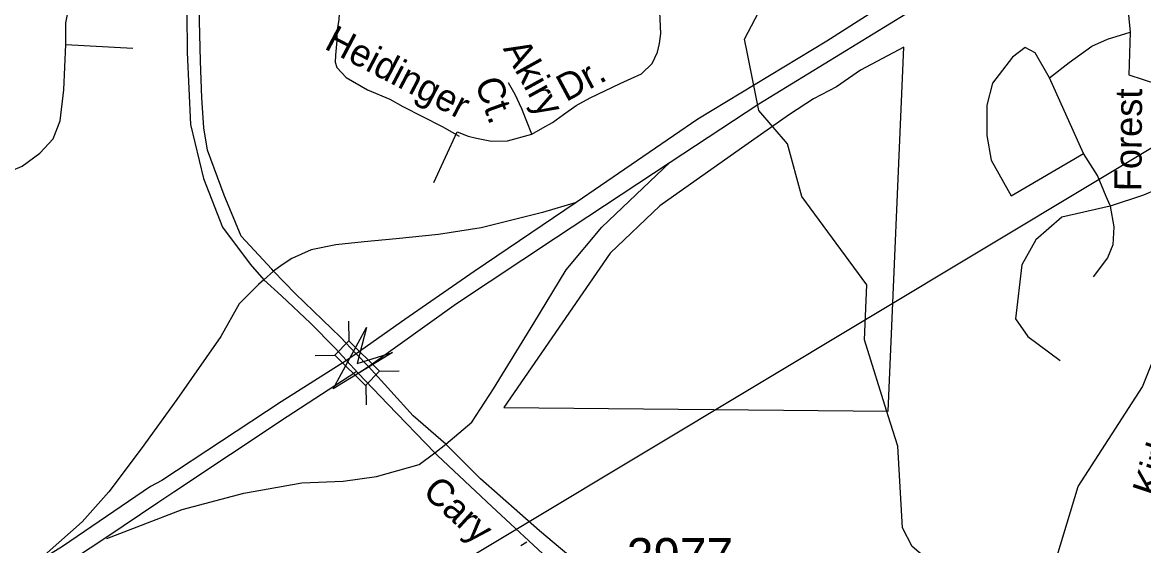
# Model space of a CAD drawing. Extents: x 2001466 to 2224147, y 644118 to 847247.
# Drawn here: x 2066504 to 2070435, y 726812 to 728647 of the extents above; entities that cross this region are included whole.
import ezdxf

# ---------------------------------------------------------------- set-up
doc = ezdxf.new("R2010")
doc.units = 0
for name, color, linetype in [('Exist Boundary Political City Limit New Hole', 7, 'Continuous'), ('Exist Hydrographic Creek Single Shore', 7, 'Continuous'), ('Exist Road Non-System Type 51', 7, 'Continuous'), ('Exist Road Non-System Type 51 Label', 7, 'Continuous'), ('Exist Road Primary Interstate Ramp 1 Lane Attributed', 7, 'Continuous'), ('Exist Road Primary US Divided Attributed', 7, 'Continuous'), ('Exist Road Primary US Ramp 1 Lane  Attributed', 7, 'Continuous'), ('Exist Road Secondary Structure Standard Bridge Attributed CELL', 7, 'Continuous'), ('Exist Road Secondary Structure Standard Bridge CELL', 7, 'Continuous'), ('Exist Road Secondary Type 51 Attributed', 7, 'Continuous'), ('Exist Road Secondary Type 51 Divided Attributed', 7, 'Continuous'), ('Exist Road Secondary Type 51 Label', 7, 'Continuous'), ('Exist Road Secondary Type 51 Number Label', 7, 'Continuous'), ('Exist Utilities Electrical Transmission Line', 7, 'Continuous'), ('Map Preparation Boundary City Limit Buffer Line', 7, 'Continuous')]:
    doc.layers.add(name, color=color, linetype=linetype)

msp = doc.modelspace()

# ---------------------------------------------------------------- linework, layer by layer
at = {"layer": 'Exist Boundary Political City Limit New Hole'}
msp.add_lwpolyline([(2069539, 727283.5), (2069593.8, 728559.6), (2069442.1, 728479.6), (2069358, 728420.6), (2069278, 728378.5), (2069193.8, 728323.8), (2069025.4, 728205.9), (2068739.1, 728003.7), (2068564.6, 727836.9), (2068192, 727296.1), (2069539, 727283.5)], dxfattribs=at)
at = {"layer": 'Exist Hydrographic Creek Single Shore'}
msp.add_line((2069539.5, 727267.2), (2069456, 727533.5), dxfattribs=at)
for points in [[(2069045.3, 728542), (2069036, 728588.4), (2069110, 728731.2), (2069110, 729147.9), (2069084, 729256.7), (2068909.1, 729388.3), (2068917.1, 729463.6), (2069075, 729630.9), (2069092, 729712.6), (2069071.2, 729789.3)], [(2069237.2, 728036.3), (2069185.9, 728221.1), (2069086, 728338), (2069045.3, 728542)], [(2069456, 727533.5), (2069464, 727726.6), (2069237.2, 728036.3)], [(2070024, 726501.3), (2070066, 726559.5), (2070206, 727019.2), (2070431, 727369), (2070551.9, 727670.3)], [(2070024, 726501.3), (2069956.9, 726525.6), (2069623.9, 726808), (2069590.1, 726874.3), (2069573, 727160.1), (2069539.5, 727267.2)]]:
    msp.add_lwpolyline(points, dxfattribs=at)
at = {"layer": 'Exist Road Non-System Type 51'}
for p, q in [((2066656, 728568.9), (2066890.9, 728556.3)), ((2070224, 728187.4), (2070104.6, 728452.8)), ((2067946.6, 728085.6), (2068028.5, 728262.6)), ((2070317.5, 728004.2), (2070304.3, 728036.2))]:
    msp.add_line(p, q, dxfattribs=at)
for points in [[(2070303.6, 728843.6), (2070353.4, 728756.7), (2070378.3, 728708.5), (2070388.2, 728612)], [(2066656, 728568.9), (2066655.9, 728645.7), (2066665.9, 728697.5), (2066687.8, 728739.3), (2066715.6, 728775.2), (2066749.5, 728820.9)], [(2067618.8, 728756.8), (2067617.3, 728714.4), (2067614.4, 728677.8), (2067613, 728655.9), (2067605.7, 728614.9), (2067606.4, 728583.3), (2067602, 728532.1), (2067600.5, 728507.2), (2067606.4, 728488.2), (2067638.6, 728453.1), (2067713.1, 728410.7), (2067792.1, 728377), (2067837.4, 728352.1), (2067974.9, 728281.9), (2068034.8, 728248.2)], [(2068290.2, 728255.3), (2068328.3, 728277.2), (2068361.9, 728296.2), (2068401.4, 728324), (2068445.2, 728354.8), (2068494.9, 728382.6), (2068600.2, 728432.3), (2068638.2, 728449.9), (2068674.8, 728466), (2068711.4, 728502.6), (2068730.4, 728542.1), (2068737.7, 728572.8), (2068742.1, 728607.9), (2068736, 728733.8)], [(2070104.6, 728452.8), (2070174.3, 728505.8), (2070253.9, 728563.7), (2070308.6, 728587.9), (2070388.2, 728612)], [(2070388.2, 728612), (2070383.2, 728462.4), (2070483.3, 728430.1)], [(2066424.3, 728109.9), (2066502.5, 728142.5), (2066565.1, 728188.4), (2066611, 728238.5), (2066636, 728301.1), (2066648.5, 728409.7), (2066656, 728568.9)], [(2070104.6, 728452.8), (2070054.9, 728539.6), (2070020, 728558.9), (2069975.3, 728525.1), (2069905.6, 728433.5), (2069885.7, 728356.3), (2069885.7, 728250.2), (2069900.6, 728163.3), (2069970.3, 728037.9), (2070224, 728187.4)], [(2068290.2, 728255.3), (2068255.2, 728343.1), (2068231.8, 728394.3), (2068208.4, 728435.2)], [(2068028.5, 728262.6), (2068066.5, 728248), (2068095.8, 728240.6), (2068148.4, 728230.4), (2068204, 728231.9), (2068290.2, 728255.3)], [(2070304.3, 728036.2), (2070273.8, 728110.2), (2070224, 728187.4)], [(2070521, 728078.4), (2070434.8, 728041.1), (2070318.2, 728002), (2070148.2, 727963.5), (2070056.6, 727884.3), (2070007.6, 727796.2), (2069986, 727606.8), (2070029.3, 727545.5), (2070142.8, 727460.7)], [(2070318.2, 728002), (2070330.3, 727929.6), (2070326.7, 727866.5), (2070308.6, 727821.4), (2070258.2, 727754.7)]]:
    msp.add_lwpolyline(points, dxfattribs=at)
at = {"layer": 'Exist Road Primary Interstate Ramp 1 Lane Attributed'}
for p, q in [((2067384, 727774.7), (2067349.7, 727744)), ((2067950.2, 727137.6), (2067988.4, 727167.9))]:
    msp.add_line(p, q, dxfattribs=at)
at = {"layer": 'Exist Road Primary US Divided Attributed'}
for points in [[(2068775.4, 728157), (2069086.3, 728360.7), (2069659.1, 728712), (2070118.3, 729004.2), (2070708.4, 729363.4), (2071028.7, 729556), (2071339.6, 729762.9), (2071841.3, 730082.6), (2072180.6, 730297.4), (2072641.3, 730559.5), (2073042.1, 730771.8), (2073543.9, 731032.4), (2073851.6, 731210), (2074302.8, 731489.5)], [(2073005, 730868.5), (2072601.1, 730626.2), (2071586.5, 729998.5), (2071239.4, 729774.3), (2069899.7, 728949.3), (2069323.8, 728580.6), (2068872.5, 728307.4), (2068444.9, 728014.5)], [(2067716.6, 727440.1), (2068026, 727661.4), (2068373.1, 727891), (2068775.4, 728157)], [(2068444.9, 728014.5), (2068087.3, 727773.1), (2067844.5, 727605.2), (2067674.2, 727484.8)], [(2067640, 727460.6), (2067411.4, 727316.2), (2066992.3, 727040.4), (2066953.3, 727018.6), (2066644.5, 726808.9), (2066549.4, 726749.7)], [(2067674.2, 727484.8), (2067640, 727460.6)], [(2066796.4, 726839.9), (2066978.1, 726962.4), (2067034.3, 726999.8), (2067431.8, 727264.1), (2067673.1, 727420.6)], [(2067680.4, 727416.6), (2067716.6, 727440.1)], [(2064947.5, 725613.4), (2065087.2, 725701.7), (2065390.7, 725911.1), (2065520.8, 725995.7), (2065704.3, 726114.8), (2065925.7, 726262), (2065973.7, 726292.3), (2066407.2, 726584.6), (2066796.4, 726839.9)]]:
    msp.add_lwpolyline(points, dxfattribs=at)
at = {"layer": 'Exist Road Primary US Ramp 1 Lane  Attributed'}
for points in [[(2067988.4, 727167.9), (2068079.6, 727244.3), (2068155.9, 727361.2), (2068296.4, 727591.9), (2068410, 727778.7), (2068535.1, 727928.2), (2068775.4, 728157)], [(2068444.9, 728014.5), (2068327.6, 727979.7), (2068111.7, 727926.1), (2067962.8, 727902.6), (2067814.1, 727887.2), (2067702, 727877), (2067602.1, 727866.7), (2067515.7, 727849.5), (2067448.7, 727818.4), (2067414.8, 727796.8), (2067384, 727774.7)], [(2067349.7, 727744), (2067331.8, 727727.1), (2067264, 727659.2), (2067198.9, 727544.8), (2067045.2, 727323.8), (2066920.3, 727151.6), (2066806.5, 727000.6), (2066713.2, 726895), (2066549.4, 726749.7)], [(2066800.1, 726836.8), (2067064.2, 726938.9), (2067280.2, 726995.7), (2067483.2, 727031.4), (2067628.3, 727037.9), (2067745.2, 727054.2), (2067894.7, 727096.4), (2067950.2, 727137.6)]]:
    msp.add_lwpolyline(points, dxfattribs=at)
at = {"layer": 'Exist Road Secondary Structure Standard Bridge Attributed CELL'}
msp.add_lwpolyline([(2067801.6, 727489.2), (2067593.5, 727362), (2067710.1, 727576.2), (2067677.5, 727450.3)], close=True, dxfattribs=at)
at = {"layer": 'Exist Road Secondary Structure Standard Bridge CELL'}
for p, q in [((2067647.4, 727598.5), (2067648.2, 727529.6)), ((2067529.8, 727478.3), (2067598.8, 727479.1)), ((2067755.9, 727423.7), (2067824.9, 727424.4)), ((2067707.7, 727374.3), (2067708.5, 727305.3))]:
    msp.add_line(p, q, dxfattribs=at)
msp.add_lwpolyline([(2067648.2, 727529.6), (2067756.2, 727423.9), (2067706.8, 727373.4), (2067598.8, 727479.1)], close=True, dxfattribs=at)
at = {"layer": 'Exist Road Secondary Type 51 Attributed'}
msp.add_lwpolyline([(2067640, 727460.6), (2067680.4, 727416.6)], dxfattribs=at)
at = {"layer": 'Exist Road Secondary Type 51 Divided Attributed'}
for points in [[(2067384, 727774.7), (2067377.6, 727781.3), (2067270.9, 727897), (2067211.4, 728040.3), (2067152.6, 728198.2), (2067139.8, 728277.1), (2067132.5, 728382.1), (2067127.7, 728511), (2067121.3, 728794.4), (2067123.7, 729030.7), (2067125.3, 729298), (2067117.2, 729534.7), (2067110.8, 729649.5), (2067085.1, 729807.3), (2067042.4, 729964.3), (2066990.1, 730090.7), (2066906.4, 730240.9), (2066827.6, 730350.4), (2066739.1, 730455.1), (2066617.6, 730572.6), (2066512.2, 730656.4), (2066390.7, 730726)], [(2066351.3, 730693), (2066515.4, 730591.5), (2066645.7, 730483.6), (2066748.7, 730369.3), (2066851.7, 730231.6), (2066932.2, 730096.4), (2066991.7, 729962.7), (2067056.1, 729754.2), (2067074.3, 729577.2), (2067085.6, 729326), (2067078.6, 728822.6), (2067081.8, 728540.8), (2067093.1, 728288.7), (2067138.2, 728098.7), (2067205.7, 727928), (2067301.7, 727798.7), (2067349.7, 727744)], [(2067674.2, 727484.8), (2067619.3, 727542.7), (2067461.4, 727694.6), (2067384, 727774.7)], [(2067349.7, 727744), (2067412, 727687.5), (2067513.6, 727592), (2067600.8, 727504.5), (2067640, 727460.6)], [(2067716.6, 727440.1), (2067674.2, 727484.8)], [(2067680.4, 727416.6), (2067785, 727307.8), (2067950.2, 727137.6)], [(2067988.4, 727167.9), (2067873.7, 727266.3), (2067716.6, 727440.1)], [(2070399.8, 725764), (2070365.6, 725859.2), (2070277.3, 725999.5), (2070183.2, 726132), (2070083.1, 726244.6), (2069958.6, 726342.8), (2069851.8, 726408.2), (2069691.4, 726473.7), (2069506.4, 726531.1), (2069364.4, 726572.7), (2069217.6, 726591.8), (2068917.3, 726611.8), (2068713.9, 726630.9), (2068632.5, 726659.7), (2068541.6, 726694.8), (2068449.1, 726752.3), (2068316.6, 726864), (2068110.4, 727046), (2067988.4, 727167.9)], [(2067950.2, 727137.6), (2067959.3, 727128.2), (2068149.9, 726948.6), (2068361.7, 726752.3), (2068455.8, 726683.6), (2068542, 726630.9), (2068636.1, 726599), (2068731.8, 726575), (2068895.4, 726559.1), (2069101.1, 726539.9), (2069265.1, 726529.5), (2069440.6, 726491.2), (2069638.4, 726429), (2069804.3, 726355.5), (2069933.5, 726287.7), (2070054.8, 726195.9), (2070163.6, 726081), (2070253, 725940.5), (2070321.1, 725847.3), (2070399.8, 725764)]]:
    msp.add_lwpolyline(points, dxfattribs=at)
at = {"layer": 'Exist Utilities Electrical Transmission Line'}
msp.add_line((2068251.8, 726812.4), (2068272.3, 726824.7), dxfattribs=at)
msp.add_lwpolyline([(2058556.3, 720993.3), (2067077.8, 726174), (2074253.4, 730485.2)], dxfattribs=at)
at = {"layer": 'Map Preparation Boundary City Limit Buffer Line'}
msp.add_lwpolyline([(2069539, 727283.5), (2069593.8, 728559.6), (2069442.1, 728479.6), (2069358, 728420.6), (2069278, 728378.5), (2069193.8, 728323.8), (2069025.4, 728205.9), (2068739.1, 728003.7), (2068564.6, 727836.9), (2068192, 727296.1), (2069539, 727283.5)], dxfattribs=at)

# ---------------------------------------------------------------- texts
at = {"layer": 'Exist Road Non-System Type 51 Label'}
for s, rotation, p in [('Heidinger', 332.3329, (2067558.5, 728556.4)), ('Akiry', 298.9312, (2068187.4, 728554.7)), ('Dr.', 28.2141, (2068409.7, 728366.7)), ('Ct.', 289.8672, (2068089, 728435.9)), ('Forest', 89.5529, (2070427.1, 728054.3)), ('Kirkfield', 71.5741, (2070483.8, 726977))]:
    msp.add_text(s, height=95, rotation=rotation, dxfattribs=at).set_placement(p)
at = {"layer": 'Exist Road Secondary Type 51 Label'}
msp.add_text('Cary', height=95, rotation=317.3765, dxfattribs=at).set_placement((2067902.4, 726994.6))
at = {"layer": 'Exist Road Secondary Type 51 Number Label'}
msp.add_text('3977', height=125, dxfattribs=at).set_placement((2068623.5, 726713.2))

doc.saveas('drawing.dxf')
